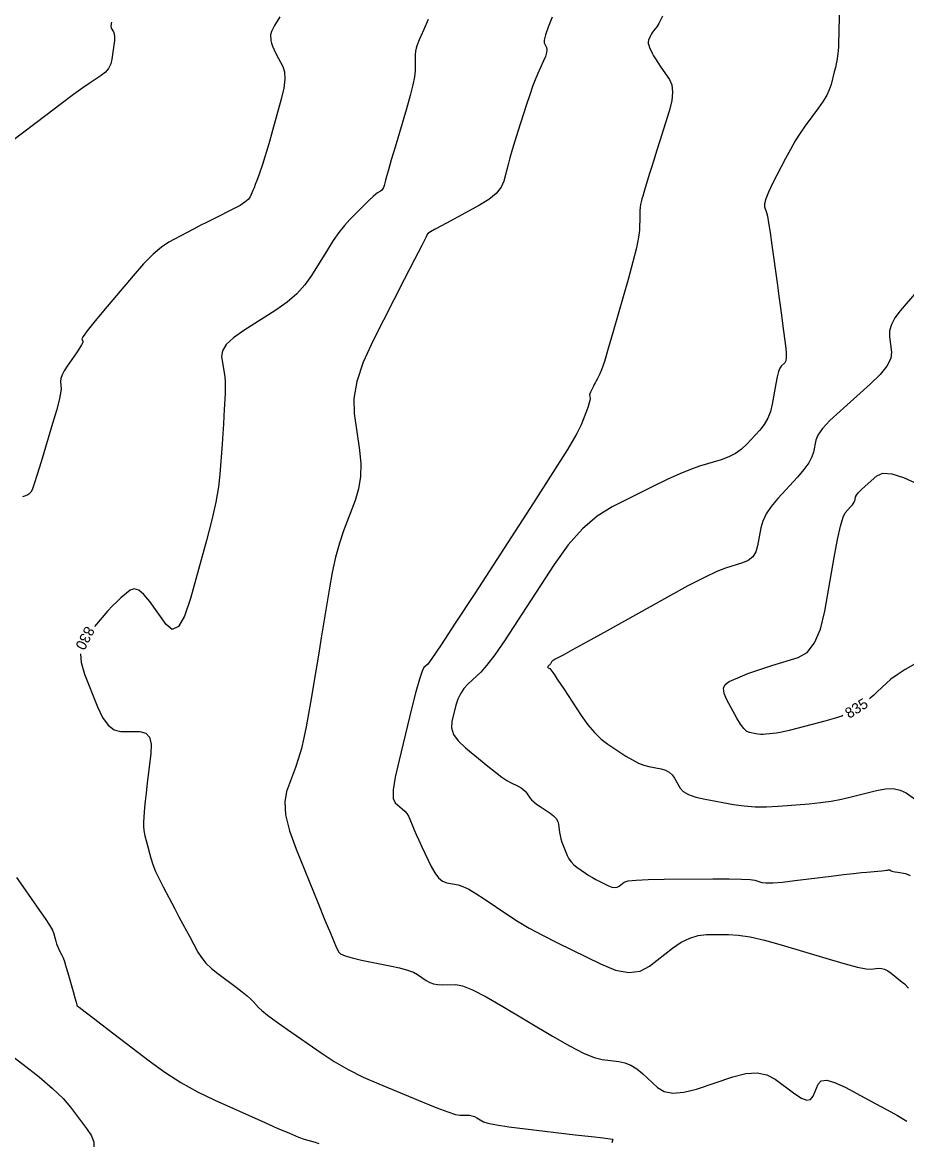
# Model space of a CAD drawing. Extents: x 2082232 to 2083549, y 592624 to 593832.
# Drawn here: x 2083294 to 2083352.6, y 593359.9 to 593434.1 of the extents above; entities that cross this region are included whole.
import ezdxf

# ---------------------------------------------------------------- set-up
doc = ezdxf.new("R2010")
doc.units = 0
doc.layers.add('DT_X_Contour_Major', color=7, linetype='Continuous')
doc.layers.add('DT_X_Contour_Minor', color=7, linetype='Continuous')

msp = doc.modelspace()

# ---------------------------------------------------------------- linework, layer by layer
at = {"layer": 'DT_X_Contour_Major'}
for points in [[(2083320.889, 593434.307), (2083320.599, 593433.647), (2083320.401, 593433.193), (2083320.294, 593432.947), (2083320.132, 593432.564), (2083320.079, 593432.402), (2083320.042, 593432.201), (2083320.02, 593431.962), (2083320.013, 593431.684), (2083320.016, 593430.892), (2083319.982, 593430.513), (2083319.876, 593429.97), (2083319.699, 593429.263), (2083319.45, 593428.391), (2083318.693, 593425.849), (2083318.44, 593424.998), (2083318.249, 593424.35), (2083318.121, 593423.906), (2083318.055, 593423.666), (2083317.961, 593423.298), (2083317.921, 593423.171), (2083317.87, 593423.069), (2083317.808, 593422.991), (2083317.736, 593422.937), (2083317.53, 593422.824), (2083317.417, 593422.742), (2083317.234, 593422.58), (2083316.981, 593422.339), (2083316.658, 593422.017), (2083315.703, 593421.054), (2083315.341, 593420.658), (2083314.971, 593420.192), (2083314.593, 593419.657), (2083314.207, 593419.053), (2083313.167, 593417.348), (2083312.726, 593416.726), (2083312.185, 593416.136), (2083311.541, 593415.58), (2083310.797, 593415.057), (2083308.678, 593413.705), (2083307.989, 593413.217), (2083307.514, 593412.767), (2083307.252, 593412.353), (2083307.204, 593411.977), (2083307.358, 593411.024), (2083307.406, 593410.662), (2083307.434, 593410.29), (2083307.443, 593409.908), (2083307.433, 593409.517), (2083307.378, 593408.46), (2083307.354, 593408.02), (2083307.322, 593407.492), (2083307.282, 593406.875), (2083307.234, 593406.171), (2083307.095, 593404.176), (2083307, 593403.341), (2083306.819, 593402.334), (2083306.551, 593401.153), (2083306.198, 593399.8), (2083305.14, 593395.96), (2083304.741, 593394.772), (2083304.34, 593394.086), (2083303.936, 593393.902), (2083303.529, 593394.222), (2083302.44, 593395.743), (2083302.054, 593396.218), (2083301.71, 593396.502), (2083301.411, 593396.596), (2083301.155, 593396.499), (2083300.53, 593395.986), (2083300.277, 593395.761), (2083299.985, 593395.47), (2083299.656, 593395.113), (2083299.289, 593394.691), (2083298.785, 593394.098)], [(2083348.866, 593402.025), (2083348.984, 593402.163), (2083349.072, 593402.284), (2083349.131, 593402.389), (2083349.16, 593402.478), (2083349.199, 593402.692), (2083349.248, 593402.795), (2083349.369, 593402.945), (2083349.559, 593403.14), (2083349.821, 593403.381), (2083350.613, 593404.086), (2083351.006, 593404.25), (2083351.591, 593404.211), (2083352.368, 593403.971), (2083353.337, 593403.529)], [(2083348.349, 593388.192), (2083348.285, 593388.164), (2083347.776, 593387.993), (2083347.166, 593387.822), (2083345.401, 593387.369), (2083344.8, 593387.219), (2083344.32, 593387.107), (2083343.963, 593387.034), (2083343.726, 593387), (2083343.258, 593386.961), (2083343.084, 593386.952), (2083342.915, 593386.954), (2083342.749, 593386.966), (2083342.587, 593386.99), (2083342.161, 593387.067), (2083341.989, 593387.15), (2083341.795, 593387.338), (2083341.578, 593387.634), (2083341.338, 593388.036), (2083340.667, 593389.249), (2083340.488, 593389.665), (2083340.454, 593390.004), (2083340.565, 593390.264), (2083340.821, 593390.447), (2083341.696, 593390.831), (2083342.065, 593390.982), (2083342.514, 593391.146), (2083343.044, 593391.324), (2083343.655, 593391.515), (2083345.39, 593392.042), (2083345.989, 593392.382), (2083346.483, 593393.007), (2083346.873, 593393.916), (2083347.158, 593395.109), (2083347.779, 593398.671), (2083347.999, 593399.858), (2083348.195, 593400.748), (2083348.365, 593401.34), (2083348.511, 593401.635), (2083348.866, 593402.025)], [(2083297.846, 593392.286), (2083297.892, 593391.711), (2083298.123, 593390.944), (2083298.972, 593388.78), (2083299.308, 593388.07), (2083299.682, 593387.561), (2083300.092, 593387.254), (2083300.539, 593387.149), (2083301.779, 593387.136), (2083302.175, 593387.041), (2083302.431, 593386.766), (2083302.548, 593386.31), (2083302.525, 593385.673), (2083302.279, 593383.735), (2083302.196, 593383.069), (2083302.133, 593382.523), (2083302.089, 593382.098), (2083302.064, 593381.794), (2083302.024, 593381.144), (2083302.025, 593380.88), (2083302.058, 593380.575), (2083302.123, 593380.23), (2083302.22, 593379.844), (2083302.52, 593378.761), (2083302.655, 593378.337), (2083302.834, 593377.878), (2083303.058, 593377.383), (2083303.326, 593376.853), (2083304.099, 593375.391), (2083304.379, 593374.864), (2083304.636, 593374.38), (2083304.873, 593373.939), (2083305.088, 593373.541), (2083305.632, 593372.536), (2083305.868, 593372.164), (2083306.165, 593371.802), (2083306.525, 593371.449), (2083306.948, 593371.106), (2083308.157, 593370.204), (2083308.569, 593369.89), (2083308.9, 593369.624), (2083309.148, 593369.407), (2083309.314, 593369.239), (2083309.648, 593368.856), (2083309.862, 593368.657), (2083310.253, 593368.349), (2083310.822, 593367.931), (2083311.569, 593367.403), (2083313.796, 593365.85), (2083314.662, 593365.285), (2083315.587, 593364.754), (2083316.573, 593364.258), (2083317.618, 593363.796), (2083320.486, 593362.61), (2083321.448, 593362.222), (2083322.185, 593361.945), (2083322.697, 593361.781), (2083322.983, 593361.729), (2083323.444, 593361.74), (2083323.616, 593361.732), (2083323.785, 593361.698), (2083323.951, 593361.64), (2083324.114, 593361.556), (2083324.545, 593361.298), (2083324.84, 593361.196), (2083325.403, 593361.082), (2083326.233, 593360.956), (2083327.331, 593360.819), (2083330.615, 593360.438), (2083331.694, 593360.312), (2083332.466, 593360.22), (2083332.933, 593360.162), (2083333.093, 593360.138), (2083333.112, 593360.12), (2083333.101, 593360.063), (2083333.054, 593359.905)], [(2083353.142, 593391.635), (2083352.484, 593391.241), (2083351.948, 593390.896), (2083351.534, 593390.6), (2083351.243, 593390.354), (2083350.63, 593389.763), (2083350.397, 593389.547), (2083350.159, 593389.343), (2083350.117, 593389.31)]]:
    msp.add_lwpolyline(points, dxfattribs=at)
at = {"layer": 'DT_X_Contour_Minor'}
for points in [[(2083311.07, 593434.471), (2083310.714, 593433.901), (2083310.505, 593433.504), (2083310.443, 593433.277), (2083310.474, 593432.902), (2083310.505, 593432.741), (2083310.573, 593432.538), (2083310.68, 593432.295), (2083310.824, 593432.01), (2083311.259, 593431.197), (2083311.374, 593430.833), (2083311.396, 593430.35), (2083311.323, 593429.749), (2083311.155, 593429.029), (2083310.582, 593426.951), (2083310.38, 593426.229), (2083310.204, 593425.624), (2083310.055, 593425.136), (2083309.932, 593424.763), (2083309.638, 593423.925), (2083309.533, 593423.63), (2083309.437, 593423.373), (2083309.352, 593423.155), (2083309.277, 593422.976), (2083309.09, 593422.55), (2083308.969, 593422.38), (2083308.747, 593422.191), (2083308.423, 593421.982), (2083307.998, 593421.754), (2083306.728, 593421.12), (2083306.256, 593420.883), (2083305.791, 593420.646), (2083305.334, 593420.41), (2083304.885, 593420.174), (2083303.697, 593419.547), (2083303.216, 593419.232), (2083302.662, 593418.758), (2083302.036, 593418.125), (2083301.339, 593417.333), (2083299.382, 593415.007), (2083298.743, 593414.237), (2083298.292, 593413.671), (2083298.03, 593413.308), (2083297.956, 593413.149), (2083298.012, 593412.997), (2083298.001, 593412.906), (2083297.928, 593412.747), (2083297.793, 593412.521), (2083297.594, 593412.226), (2083296.982, 593411.349), (2083296.782, 593411.038), (2083296.643, 593410.764), (2083296.562, 593410.526), (2083296.542, 593410.324), (2083296.567, 593409.835), (2083296.54, 593409.555), (2083296.438, 593409.081), (2083296.262, 593408.414), (2083296.012, 593407.553), (2083295.247, 593405), (2083294.989, 593404.157), (2083294.791, 593403.541), (2083294.652, 593403.153), (2083294.573, 593402.993), (2083294.441, 593402.869), (2083294.359, 593402.817), (2083294.214, 593402.755), (2083294.006, 593402.681)], [(2083329.097, 593434.463), (2083328.829, 593433.797), (2083328.652, 593433.288), (2083328.568, 593432.937), (2083328.575, 593432.744), (2083328.717, 593432.439), (2083328.745, 593432.298), (2083328.722, 593432.104), (2083328.649, 593431.856), (2083328.526, 593431.556), (2083328.129, 593430.685), (2083327.973, 593430.315), (2083327.799, 593429.857), (2083327.608, 593429.312), (2083327.401, 593428.68), (2083326.827, 593426.878), (2083326.625, 593426.235), (2083326.451, 593425.658), (2083326.305, 593425.146), (2083326.186, 593424.7), (2083325.906, 593423.599), (2083325.726, 593423.189), (2083325.394, 593422.785), (2083324.911, 593422.389), (2083324.276, 593421.998), (2083322.382, 593420.966), (2083321.759, 593420.626), (2083321.31, 593420.381), (2083321.034, 593420.229), (2083320.932, 593420.171), (2083320.891, 593420.143), (2083320.877, 593420.134), (2083320.867, 593420.125), (2083320.86, 593420.119), (2083320.856, 593420.114), (2083320.849, 593420.103), (2083320.751, 593419.91), (2083320.46, 593419.341), (2083319.978, 593418.396), (2083319.303, 593417.074), (2083317.247, 593413.047), (2083316.589, 593411.611), (2083316.158, 593410.325), (2083315.954, 593409.189), (2083315.976, 593408.202), (2083316.338, 593405.768), (2083316.421, 593404.875), (2083316.398, 593404.022), (2083316.271, 593403.209), (2083316.039, 593402.435), (2083315.278, 593400.424), (2083315.005, 593399.614), (2083314.754, 593398.695), (2083314.526, 593397.665), (2083314.32, 593396.525), (2083313.803, 593393.337), (2083313.617, 593392.197), (2083313.446, 593391.169), (2083313.29, 593390.252), (2083313.15, 593389.447), (2083312.796, 593387.447), (2083312.652, 593386.717), (2083312.487, 593386.025), (2083312.3, 593385.372), (2083312.091, 593384.758), (2083311.506, 593383.173), (2083311.381, 593382.488), (2083311.444, 593381.622), (2083311.697, 593380.574), (2083312.139, 593379.345), (2083313.569, 593375.826), (2083314.047, 593374.654), (2083314.406, 593373.779), (2083314.648, 593373.199), (2083314.771, 593372.915), (2083314.944, 593372.553), (2083315.088, 593372.417), (2083315.392, 593372.279), (2083315.855, 593372.141), (2083316.477, 593372.001), (2083318.349, 593371.627), (2083318.991, 593371.486), (2083319.51, 593371.343), (2083319.909, 593371.197), (2083320.185, 593371.048), (2083320.761, 593370.649), (2083320.991, 593370.519), (2083321.249, 593370.429), (2083321.534, 593370.378), (2083321.848, 593370.366), (2083322.721, 593370.387), (2083323.161, 593370.302), (2083323.827, 593370.031), (2083324.719, 593369.575), (2083325.836, 593368.933), (2083329.116, 593366.974), (2083330.244, 593366.325), (2083331.168, 593365.847), (2083331.888, 593365.542), (2083332.404, 593365.408), (2083333.506, 593365.28), (2083333.915, 593365.194), (2083334.314, 593365.034), (2083334.704, 593364.798), (2083335.083, 593364.487), (2083336.083, 593363.559), (2083336.525, 593363.292), (2083337.1, 593363.186), (2083337.808, 593363.244), (2083338.65, 593363.463), (2083341.072, 593364.263), (2083341.927, 593364.48), (2083342.678, 593364.529), (2083343.323, 593364.409), (2083343.864, 593364.123), (2083345.164, 593363.134), (2083345.606, 593362.847), (2083345.957, 593362.728), (2083346.217, 593362.776), (2083346.385, 593362.993), (2083346.712, 593363.793), (2083346.916, 593364.005), (2083347.281, 593364.039), (2083347.807, 593363.896), (2083348.495, 593363.576), (2083350.545, 593362.485), (2083351.284, 593362.084), (2083351.964, 593361.701), (2083352.584, 593361.335)], [(2083336.409, 593434.524), (2083336.161, 593434.04), (2083336.027, 593433.813), (2083335.82, 593433.55), (2083335.747, 593433.453), (2083335.684, 593433.357), (2083335.631, 593433.263), (2083335.588, 593433.172), (2083335.486, 593432.93), (2083335.461, 593432.832), (2083335.463, 593432.72), (2083335.491, 593432.594), (2083335.546, 593432.455), (2083335.727, 593432.064), (2083335.814, 593431.897), (2083335.937, 593431.689), (2083336.098, 593431.441), (2083336.295, 593431.152), (2083336.871, 593430.327), (2083337.031, 593429.964), (2083337.079, 593429.495), (2083337.015, 593428.918), (2083336.84, 593428.235), (2083336.223, 593426.271), (2083336.007, 593425.582), (2083335.822, 593424.99), (2083335.669, 593424.493), (2083335.547, 593424.092), (2083335.262, 593423.152), (2083335.166, 593422.835), (2083335.093, 593422.59), (2083335.041, 593422.417), (2083335.011, 593422.316), (2083334.96, 593422.142), (2083334.943, 593422.041), (2083334.927, 593421.867), (2083334.914, 593421.62), (2083334.904, 593421.302), (2083334.878, 593420.355), (2083334.824, 593419.883), (2083334.68, 593419.179), (2083334.447, 593418.243), (2083334.123, 593417.073), (2083333.142, 593413.645), (2083332.811, 593412.504), (2083332.555, 593411.654), (2083332.373, 593411.093), (2083332.266, 593410.822), (2083332.08, 593410.487), (2083332.012, 593410.363), (2083331.948, 593410.242), (2083331.886, 593410.125), (2083331.827, 593410.012), (2083331.676, 593409.715), (2083331.627, 593409.609), (2083331.595, 593409.514), (2083331.58, 593409.43), (2083331.582, 593409.357), (2083331.609, 593409.178), (2083331.601, 593409.076), (2083331.559, 593408.907), (2083331.483, 593408.669), (2083331.372, 593408.364), (2083331.029, 593407.458), (2083330.735, 593406.88), (2083330.108, 593405.825), (2083329.148, 593404.292), (2083327.857, 593402.283), (2083323.969, 593396.29), (2083322.682, 593394.312), (2083321.735, 593392.874), (2083321.128, 593391.974), (2083320.862, 593391.613), (2083320.606, 593391.371), (2083320.483, 593391.132), (2083320.306, 593390.598), (2083320.074, 593389.769), (2083319.788, 593388.645), (2083318.953, 593385.253), (2083318.702, 593384.121), (2083318.574, 593383.27), (2083318.57, 593382.701), (2083318.689, 593382.412), (2083319.171, 593382.017), (2083319.338, 593381.864), (2083319.478, 593381.702), (2083319.591, 593381.529), (2083319.676, 593381.347), (2083319.869, 593380.848), (2083319.961, 593380.624), (2083320.093, 593380.325), (2083320.264, 593379.951), (2083320.475, 593379.503), (2083321.091, 593378.208), (2083321.328, 593377.777), (2083321.578, 593377.452), (2083321.84, 593377.235), (2083322.114, 593377.125), (2083322.862, 593376.976), (2083323.181, 593376.877), (2083323.576, 593376.691), (2083324.048, 593376.419), (2083324.597, 593376.061), (2083326.161, 593374.99), (2083326.807, 593374.573), (2083327.572, 593374.126), (2083328.455, 593373.648), (2083329.458, 593373.14), (2083332.289, 593371.744), (2083333.289, 593371.342), (2083334.167, 593371.183), (2083334.922, 593371.267), (2083335.555, 593371.594), (2083337.078, 593372.791), (2083337.646, 593373.184), (2083338.209, 593373.465), (2083338.767, 593373.636), (2083339.32, 593373.695), (2083340.786, 593373.704), (2083341.416, 593373.663), (2083342.207, 593373.532), (2083343.159, 593373.312), (2083344.27, 593373.003), (2083347.45, 593372.059), (2083348.516, 593371.752), (2083349.332, 593371.539), (2083349.896, 593371.421), (2083350.209, 593371.397), (2083350.708, 593371.459), (2083350.901, 593371.456), (2083351.107, 593371.401), (2083351.324, 593371.292), (2083351.552, 593371.132), (2083352.178, 593370.632), (2083352.424, 593370.419), (2083352.693, 593370.153)], [(2083348.1, 593434.67), (2083348.08, 593433.325), (2083348.071, 593432.867), (2083348.06, 593432.503), (2083348.046, 593432.233), (2083348.03, 593432.057), (2083347.984, 593431.712), (2083347.959, 593431.559), (2083347.917, 593431.361), (2083347.86, 593431.115), (2083347.786, 593430.824), (2083347.568, 593429.984), (2083347.455, 593429.652), (2083347.28, 593429.286), (2083347.043, 593428.886), (2083346.743, 593428.451), (2083345.86, 593427.247), (2083345.53, 593426.773), (2083345.203, 593426.257), (2083344.879, 593425.698), (2083344.557, 593425.096), (2083343.702, 593423.434), (2083343.428, 593422.87), (2083343.247, 593422.427), (2083343.158, 593422.102), (2083343.162, 593421.898), (2083343.297, 593421.512), (2083343.357, 593421.268), (2083343.437, 593420.826), (2083343.536, 593420.186), (2083343.655, 593419.348), (2083343.998, 593416.85), (2083344.119, 593415.969), (2083344.223, 593415.2), (2083344.311, 593414.543), (2083344.382, 593413.998), (2083344.552, 593412.694), (2083344.596, 593412.256), (2083344.603, 593411.92), (2083344.571, 593411.688), (2083344.502, 593411.558), (2083344.267, 593411.348), (2083344.178, 593411.216), (2083344.089, 593410.977), (2083344, 593410.631), (2083343.91, 593410.177), (2083343.669, 593408.826), (2083343.55, 593408.339), (2083343.374, 593407.89), (2083343.14, 593407.48), (2083342.848, 593407.109), (2083341.994, 593406.172), (2083341.646, 593405.844), (2083341.245, 593405.563), (2083340.791, 593405.329), (2083340.282, 593405.142), (2083338.855, 593404.706), (2083338.26, 593404.5), (2083337.547, 593404.208), (2083336.715, 593403.831), (2083335.764, 593403.368), (2083333.069, 593402.019), (2083332.072, 593401.402), (2083331.099, 593400.561), (2083330.153, 593399.496), (2083329.232, 593398.207), (2083326.809, 593394.473), (2083325.976, 593393.21), (2083325.291, 593392.224), (2083324.756, 593391.515), (2083324.37, 593391.081), (2083323.539, 593390.294), (2083323.254, 593389.985), (2083323.021, 593389.647), (2083322.842, 593389.281), (2083322.715, 593388.886), (2083322.446, 593387.795), (2083322.427, 593387.38), (2083322.572, 593386.954), (2083322.881, 593386.517), (2083323.353, 593386.068), (2083324.832, 593384.856), (2083325.341, 593384.447), (2083325.761, 593384.128), (2083326.091, 593383.9), (2083326.331, 593383.761), (2083326.853, 593383.512), (2083327.034, 593383.415), (2083327.187, 593383.31), (2083327.311, 593383.197), (2083327.407, 593383.076), (2083327.624, 593382.745), (2083327.727, 593382.616), (2083327.873, 593382.476), (2083328.062, 593382.326), (2083328.294, 593382.166), (2083328.969, 593381.726), (2083329.194, 593381.556), (2083329.361, 593381.378), (2083329.471, 593381.192), (2083329.523, 593380.996), (2083329.585, 593380.463), (2083329.617, 593380.258), (2083329.669, 593380.043), (2083329.74, 593379.817), (2083329.83, 593379.581), (2083330.096, 593378.938), (2083330.211, 593378.708), (2083330.355, 593378.501), (2083330.529, 593378.317), (2083330.733, 593378.156), (2083331.316, 593377.757), (2083331.536, 593377.612), (2083331.759, 593377.475), (2083331.985, 593377.348), (2083332.214, 593377.23), (2083332.829, 593376.927), (2083333.046, 593376.84), (2083333.236, 593376.805), (2083333.4, 593376.824), (2083333.537, 593376.895), (2083333.868, 593377.154), (2083334.127, 593377.241), (2083334.656, 593377.304), (2083335.456, 593377.345), (2083336.527, 593377.364), (2083339.741, 593377.384), (2083340.818, 593377.384), (2083341.639, 593377.368), (2083342.204, 593377.337), (2083342.513, 593377.291), (2083342.995, 593377.148), (2083343.266, 593377.115), (2083343.718, 593377.124), (2083344.35, 593377.174), (2083345.162, 593377.265), (2083347.57, 593377.565), (2083348.395, 593377.666), (2083349.064, 593377.745), (2083349.577, 593377.802), (2083349.934, 593377.836), (2083350.679, 593377.898), (2083350.927, 593377.92), (2083351.113, 593377.937), (2083351.237, 593377.951), (2083351.298, 593377.96), (2083351.379, 593377.981), (2083351.409, 593377.986), (2083351.437, 593377.984), (2083351.464, 593377.976), (2083351.49, 593377.962), (2083351.557, 593377.915), (2083351.603, 593377.896), (2083351.69, 593377.873), (2083351.818, 593377.846), (2083351.988, 593377.816), (2083352.494, 593377.73), (2083352.805, 593377.6)], [(2083299.9, 593434.128), (2083299.86, 593433.87), (2083299.886, 593433.721), (2083300.043, 593433.473), (2083300.088, 593433.349), (2083300.107, 593433.162), (2083300.099, 593432.912), (2083300.065, 593432.599), (2083299.937, 593431.681), (2083299.858, 593431.354), (2083299.714, 593431.064), (2083299.506, 593430.81), (2083299.234, 593430.593), (2083298.423, 593430.06), (2083298.016, 593429.778), (2083297.404, 593429.332), (2083296.585, 593428.721), (2083295.562, 593427.945), (2083292.558, 593425.659)], [(2083353.226, 593416.26), (2083352.15, 593414.997), (2083351.804, 593414.534), (2083351.57, 593414.094), (2083351.45, 593413.676), (2083351.443, 593413.281), (2083351.576, 593412.258), (2083351.526, 593411.838), (2083351.275, 593411.347), (2083350.823, 593410.784), (2083350.171, 593410.15), (2083348.164, 593408.362), (2083347.499, 593407.739), (2083347.009, 593407.21), (2083346.694, 593406.775), (2083346.554, 593406.435), (2083346.415, 593405.652), (2083346.308, 593405.328), (2083346.093, 593404.945), (2083345.77, 593404.501), (2083345.338, 593403.997), (2083344.041, 593402.574), (2083343.606, 593402.052), (2083343.273, 593401.553), (2083343.043, 593401.077), (2083342.914, 593400.624), (2083342.709, 593399.448), (2083342.589, 593399.045), (2083342.382, 593398.721), (2083342.087, 593398.475), (2083341.706, 593398.307), (2083340.574, 593397.963), (2083340.015, 593397.746), (2083339.189, 593397.353), (2083338.095, 593396.784), (2083336.732, 593396.039), (2083332.742, 593393.818), (2083331.421, 593393.083), (2083330.451, 593392.545), (2083329.83, 593392.203), (2083329.56, 593392.057), (2083329.307, 593391.931), (2083329.221, 593391.884), (2083329.151, 593391.838), (2083329.098, 593391.793), (2083329.062, 593391.749), (2083328.987, 593391.634), (2083328.96, 593391.594), (2083328.934, 593391.559), (2083328.908, 593391.528), (2083328.884, 593391.503), (2083328.821, 593391.444), (2083328.805, 593391.422), (2083328.803, 593391.402), (2083328.815, 593391.384), (2083328.842, 593391.367), (2083328.933, 593391.324), (2083329.017, 593391.227), (2083329.201, 593390.969), (2083329.484, 593390.549), (2083329.868, 593389.968), (2083331.025, 593388.204), (2083331.46, 593387.589), (2083331.899, 593387.066), (2083332.342, 593386.635), (2083332.788, 593386.297), (2083333.982, 593385.519), (2083334.413, 593385.256), (2083334.809, 593385.052), (2083335.169, 593384.906), (2083335.495, 593384.818), (2083336.317, 593384.662), (2083336.604, 593384.58), (2083336.847, 593384.452), (2083337.048, 593384.276), (2083337.205, 593384.054), (2083337.567, 593383.4), (2083337.773, 593383.169), (2083338.121, 593382.968), (2083338.611, 593382.797), (2083339.242, 593382.654), (2083341.114, 593382.314), (2083341.825, 593382.211), (2083342.553, 593382.155), (2083343.298, 593382.147), (2083344.06, 593382.188), (2083346.116, 593382.359), (2083346.868, 593382.435), (2083347.585, 593382.535), (2083348.265, 593382.66), (2083348.91, 593382.809), (2083350.579, 593383.237), (2083351.171, 593383.348), (2083351.694, 593383.357), (2083352.149, 593383.266), (2083352.535, 593383.073), (2083353.472, 593382.425)], [(2083293.624, 593377.481), (2083294.034, 593376.877), (2083295.15, 593375.296), (2083295.523, 593374.754), (2083295.804, 593374.315), (2083295.992, 593373.979), (2083296.089, 593373.746), (2083296.224, 593373.26), (2083296.276, 593373.085), (2083296.332, 593372.926), (2083296.391, 593372.781), (2083296.454, 593372.651), (2083296.626, 593372.326), (2083296.699, 593372.161), (2083296.788, 593371.911), (2083296.894, 593371.575), (2083297.016, 593371.153), (2083297.363, 593369.914), (2083297.477, 593369.508), (2083297.56, 593369.216), (2083297.611, 593369.041), (2083297.631, 593368.981), (2083297.642, 593368.974), (2083297.773, 593368.874), (2083298.158, 593368.58), (2083298.796, 593368.091), (2083299.688, 593367.407), (2083302.405, 593365.324), (2083303.441, 593364.576), (2083304.511, 593363.893), (2083305.615, 593363.277), (2083306.753, 593362.726), (2083309.833, 593361.345), (2083310.878, 593360.881), (2083311.701, 593360.528), (2083312.302, 593360.283), (2083312.681, 593360.148), (2083313.397, 593359.935), (2083313.653, 593359.849)], [(2083290.896, 593367.496), (2083294.04, 593365.11), (2083295.121, 593364.261), (2083296.008, 593363.503), (2083296.699, 593362.836), (2083297.196, 593362.259), (2083298.259, 593360.842), (2083298.579, 593360.354), (2083298.74, 593359.953), (2083298.743, 593359.639)]]:
    msp.add_lwpolyline(points, dxfattribs=at)

# ---------------------------------------------------------------- texts
at = {"layer": 'DT_X_Contour_Major'}
for s, rotation, p in [('830', 242.60057, (2083298.21, 593394.174)), ('835', 32.32431, (2083348.775, 593387.972))]:
    msp.add_text(s, height=0.7, rotation=rotation, dxfattribs=at).set_placement(p)

doc.saveas('drawing.dxf')
